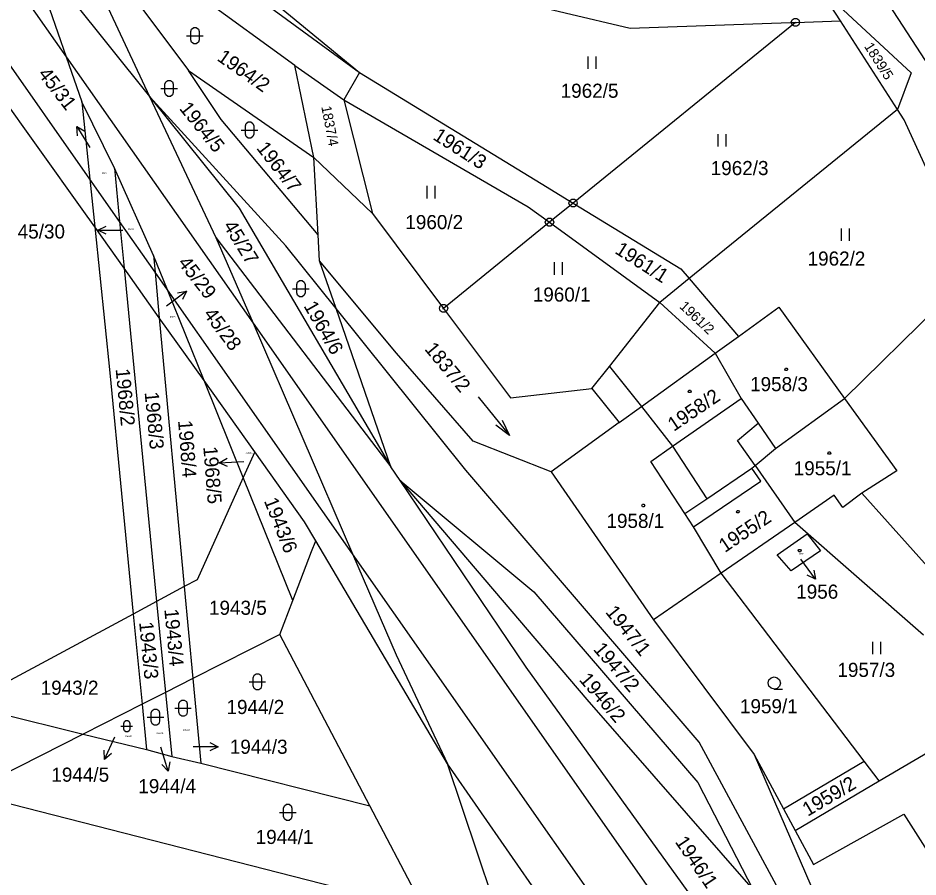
# Model space of a CAD drawing. Extents: x -609861 to -605046, y -1120287 to -1116307.
# Drawn here: x -608035 to -607926.6, y -1117853.2 to -1117749.8 of the extents above; entities that cross this region are included whole.
import ezdxf

# ---------------------------------------------------------------- set-up
doc = ezdxf.new("R2010")
doc.units = 0
for name, color, linetype in [('Vrstva 1', 7, 'Continuous'), ('Vrstva 2', 7, 'Continuous'), ('Vrstva 3', 7, 'Continuous'), ('Vrstva 4', 7, 'Continuous'), ('Vrstva 5', 7, 'Continuous'), ('Vrstva 7', 7, 'Continuous'), ('Vrstva 8', 7, 'Continuous')]:
    doc.layers.add(name, color=color, linetype=linetype)

msp = doc.modelspace()

# ---------------------------------------------------------------- linework, layer by layer
at = {"layer": 'Vrstva 1'}
for p, q in [((-608027.26, -1117772.78), (-608088.63, -1117686.83)), ((-608028.4, -1117731.06), (-607993.89, -1117756.31)), ((-607940.33, -1117732.47), (-607922.47, -1117760)), ((-608030.76, -1117734.29), (-608014.45, -1117756.07)), ((-608030.76, -1117734.29), (-608019.16, -1117759.2)), ((-608001.66, -1117755.49), (-608030.76, -1117734.29)), ((-608017.37, -1117736.97), (-607993.89, -1117756.31)), ((-608035.32, -1117739.03), (-608019.16, -1117759.2)), ((-607938.59, -1117746.04), (-607927.45, -1117756.35)), ((-607935.98, -1117750.1), (-607938.59, -1117746.04)), ((-607981.54, -1117746.18), (-607961.29, -1117751)), ((-608031.19, -1117748.67), (-608029.18, -1117754.43)), ((-607941.4, -1117750.29), (-607968.16, -1117772.05)), ((-607961.29, -1117751), (-607941.98, -1117750.31)), ((-607941.98, -1117750.31), (-607941.4, -1117750.29)), ((-607941.4, -1117750.29), (-607935.98, -1117750.1)), ((-607929.13, -1117760.76), (-607935.98, -1117750.1)), ((-608029.18, -1117754.43), (-608027.29, -1117759.84)), ((-608001.66, -1117755.49), (-607995.75, -1117759.62)), ((-607999.39, -1117766.56), (-608001.66, -1117755.49)), ((-608014.45, -1117756.07), (-607999.39, -1117766.56)), ((-608010.52, -1117761.99), (-608014.45, -1117756.07)), ((-607993.89, -1117756.31), (-607995.75, -1117759.62)), ((-607993.89, -1117756.31), (-607972, -1117769.71)), ((-607927.45, -1117756.35), (-607929.13, -1117760.76)), ((-608027.29, -1117759.84), (-608026.33, -1117769.16)), ((-608023.38, -1117767.84), (-608027.29, -1117759.84)), ((-608019.16, -1117759.2), (-608011.15, -1117776.19)), ((-608002.76, -1117777.19), (-608019.16, -1117759.2)), ((-608019.16, -1117759.2), (-608008.36, -1117772.66)), ((-607995.75, -1117759.62), (-607973.58, -1117772.49)), ((-607995.75, -1117759.62), (-607992.3, -1117773.3)), ((-607929.13, -1117760.76), (-607954.2, -1117781.15)), ((-607928.32, -1117762.02), (-607929.13, -1117760.76)), ((-607998.86, -1117775.87), (-608010.52, -1117761.99)), ((-607923.7, -1117772.15), (-607928.32, -1117762.02)), ((-607999.39, -1117766.56), (-607992.3, -1117773.3)), ((-607998.86, -1117775.87), (-607999.39, -1117766.56)), ((-608018.66, -1117778.37), (-608023.38, -1117767.84)), ((-608023.38, -1117767.84), (-608022.75, -1117774.27)), ((-608026.33, -1117769.16), (-608025.74, -1117774.92)), ((-607972, -1117769.71), (-607968.16, -1117772.05)), ((-607968.16, -1117772.05), (-607971, -1117774.36)), ((-607968.16, -1117772.05), (-607955.21, -1117779.97)), ((-608025.74, -1117774.92), (-608027.26, -1117772.78)), ((-608008.36, -1117772.66), (-607990.1, -1117803.8)), ((-607973.58, -1117772.49), (-607971, -1117774.36)), ((-607992.3, -1117773.3), (-607983.75, -1117784.73)), ((-608025.74, -1117774.92), (-608023.94, -1117792.5)), ((-608022.2, -1117779.9), (-608025.74, -1117774.92)), ((-608022.75, -1117774.27), (-608022.2, -1117779.9)), ((-607971, -1117774.36), (-607983.75, -1117784.73)), ((-607971, -1117774.36), (-607957.71, -1117784.01)), ((-608011.15, -1117776.19), (-608006.69, -1117786.53)), ((-608011.15, -1117776.19), (-607990.1, -1117803.8)), ((-607998.68, -1117779.01), (-607998.86, -1117775.87)), ((-607996.69, -1117784.75), (-608002.76, -1117777.19)), ((-608017, -1117782.49), (-608018.66, -1117778.37)), ((-608018.66, -1117778.37), (-608018.47, -1117780.38)), ((-607996.69, -1117784.75), (-607998.68, -1117779.01)), ((-607989.44, -1117790.11), (-607998.68, -1117779.01)), ((-608017.97, -1117785.85), (-608022.2, -1117779.9)), ((-608022.2, -1117779.9), (-608018.29, -1117820.03)), ((-608018.47, -1117780.38), (-608017.97, -1117785.85)), ((-607955.21, -1117779.97), (-607954.2, -1117781.15)), ((-607935.5, -1117795.6), (-607919.98, -1117780.29)), ((-607954.2, -1117781.15), (-607957.71, -1117784.01)), ((-607954.2, -1117781.15), (-607948.25, -1117788.1)), ((-608012.58, -1117793.43), (-608017, -1117782.49)), ((-607981.09, -1117804.2), (-607996.69, -1117784.75)), ((-607990.1, -1117803.8), (-607996.69, -1117784.75)), ((-607983.75, -1117784.73), (-607975.68, -1117795.52)), ((-607963.8, -1117791.71), (-607957.71, -1117784.01)), ((-607957.71, -1117784.01), (-607951.05, -1117790.12)), ((-607948.25, -1117788.1), (-607943.39, -1117784.59)), ((-607943.39, -1117784.59), (-607935.5, -1117795.6)), ((-608012.58, -1117793.43), (-608017.97, -1117785.85)), ((-608017.97, -1117785.85), (-608014.96, -1117818.24)), ((-608006.69, -1117786.53), (-607994.72, -1117814.29)), ((-607951.05, -1117790.12), (-607948.25, -1117788.1)), ((-607980.18, -1117800.71), (-607989.44, -1117790.11)), ((-607951.05, -1117790.12), (-607947.95, -1117795.6)), ((-608023.94, -1117792.5), (-608021.1, -1117821.55)), ((-607965.91, -1117794.38), (-607963.8, -1117791.71)), ((-607963.8, -1117791.71), (-607959.93, -1117796.54)), ((-608007.87, -1117805.09), (-608012.58, -1117793.43)), ((-608006.48, -1117802.01), (-608012.58, -1117793.43)), ((-607975.68, -1117795.52), (-607965.91, -1117794.38)), ((-607965.91, -1117794.38), (-607962.6, -1117798.47)), ((-607947.95, -1117795.6), (-607945.89, -1117798.57)), ((-607943.78, -1117801.61), (-607935.5, -1117795.6)), ((-607935.5, -1117795.6), (-607929.2, -1117804.3)), ((-607959.93, -1117796.54), (-607956.19, -1117801.34)), ((-607962.6, -1117798.47), (-607970.81, -1117804.4)), ((-607948.37, -1117800.62), (-607945.89, -1117798.57)), ((-607970.81, -1117804.4), (-607980.18, -1117800.71)), ((-607946.25, -1117803.64), (-607948.37, -1117800.62)), ((-608006.48, -1117802.01), (-608007.87, -1117805.09)), ((-608000.48, -1117810.45), (-608006.48, -1117802.01)), ((-607956.19, -1117801.34), (-607952.07, -1117807.65)), ((-607946.25, -1117803.64), (-607943.78, -1117801.61)), ((-607988.98, -1117805.46), (-607990.1, -1117803.8)), ((-607952.97, -1117836.98), (-607981.09, -1117804.2)), ((-607970.81, -1117804.4), (-607958.5, -1117822.25)), ((-607952.07, -1117807.65), (-607946.64, -1117803.96)), ((-607946.64, -1117803.96), (-607946.25, -1117803.64)), ((-607946.25, -1117803.64), (-607941.46, -1117810.5)), ((-607929.2, -1117804.3), (-607933.4, -1117807)), ((-608007.87, -1117805.09), (-608008.61, -1117806.72)), ((-608001.9, -1117819.89), (-608007.87, -1117805.09)), ((-607988.98, -1117805.46), (-607972.88, -1117818.88)), ((-607973.81, -1117827.95), (-607988.98, -1117805.46)), ((-607988.98, -1117805.46), (-607966.49, -1117831.82)), ((-608008.61, -1117806.72), (-608013.42, -1117817.41)), ((-607954.72, -1117809.45), (-607952.07, -1117807.65)), ((-607936.73, -1117807.23), (-607941.46, -1117810.5)), ((-607935.7, -1117808.72), (-607936.73, -1117807.23)), ((-607933.4, -1117807), (-607935.7, -1117808.72)), ((-607953.68, -1117811.05), (-607954.72, -1117809.45)), ((-607999.14, -1117812.71), (-608000.48, -1117810.45)), ((-607950.35, -1117816.63), (-607953.68, -1117811.05)), ((-607941.46, -1117810.5), (-607950.35, -1117816.63)), ((-607925.97, -1117824.09), (-607941.46, -1117810.5)), ((-607943.58, -1117814.41), (-607940, -1117811.88)), ((-607940, -1117811.88), (-607938.4, -1117813.91)), ((-607999.64, -1117814.01), (-607999.14, -1117812.71)), ((-607983.27, -1117839.57), (-607999.14, -1117812.71)), ((-608001.9, -1117819.89), (-607999.64, -1117814.01)), ((-607994.72, -1117814.29), (-607989.47, -1117826.45)), ((-607938.4, -1117813.91), (-607941.92, -1117816.34)), ((-607941.92, -1117816.34), (-607943.58, -1117814.41)), ((-608013.42, -1117817.41), (-608014.96, -1117818.24)), ((-607950.35, -1117816.63), (-607958.5, -1117822.25)), ((-607933.13, -1117839.25), (-607950.35, -1117816.63)), ((-608014.96, -1117818.24), (-608018.29, -1117820.03)), ((-608014.96, -1117818.24), (-608013.93, -1117829.29)), ((-607972.88, -1117818.88), (-607953.14, -1117841.84)), ((-608018.29, -1117820.03), (-608021.1, -1117821.55)), ((-608018.29, -1117820.03), (-608017.23, -1117830.97)), ((-608003.47, -1117823.99), (-608001.9, -1117819.89)), ((-608021.1, -1117821.55), (-608041.39, -1117832.47)), ((-608021.1, -1117821.55), (-608020.04, -1117832.4)), ((-607958.5, -1117822.25), (-607946.37, -1117838.46)), ((-608003.47, -1117823.99), (-608013.93, -1117829.29)), ((-607992.63, -1117844.62), (-608003.47, -1117823.99)), ((-607989.47, -1117826.45), (-607983.27, -1117839.57)), ((-607946.86, -1117865.28), (-607973.81, -1117827.95)), ((-608013.93, -1117829.29), (-608017.23, -1117830.97)), ((-608013.93, -1117829.29), (-608012.98, -1117839.5)), ((-608017.23, -1117830.97), (-608020.04, -1117832.4)), ((-608017.23, -1117830.97), (-608016.47, -1117838.71)), ((-608041.39, -1117832.47), (-608027.12, -1117835.99)), ((-608020.04, -1117832.4), (-608027.12, -1117835.99)), ((-608020.04, -1117832.4), (-608019.51, -1117837.86)), ((-607966.49, -1117831.82), (-607946.47, -1117854.73)), ((-607931.31, -1117841.64), (-607919.34, -1117834.57)), ((-608027.12, -1117835.99), (-608041.09, -1117843.07)), ((-608027.12, -1117835.99), (-608019.51, -1117837.86)), ((-607938.37, -1117864), (-607952.97, -1117836.98)), ((-608019.51, -1117837.86), (-608016.47, -1117838.71)), ((-608016.47, -1117838.71), (-608012.98, -1117839.5)), ((-607946.37, -1117838.46), (-607935.1, -1117864.43)), ((-607946.37, -1117838.46), (-607942.85, -1117844.98)), ((-607942.85, -1117844.98), (-607933.13, -1117839.25)), ((-607931.31, -1117841.64), (-607933.13, -1117839.25)), ((-608012.98, -1117839.5), (-607992.63, -1117844.62)), ((-607934.53, -1117909.8), (-607983.27, -1117839.57)), ((-607975.43, -1117862.91), (-607983.27, -1117839.57)), ((-607953.14, -1117841.84), (-607946.47, -1117854.73)), ((-607941.42, -1117847.62), (-607931.31, -1117841.64)), ((-608041.09, -1117843.07), (-607986.06, -1117857.13)), ((-607986.06, -1117857.13), (-607992.63, -1117844.62)), ((-607942.85, -1117844.98), (-607941.42, -1117847.62))]:
    msp.add_line(p, q, dxfattribs=at)
at = {"layer": 'Vrstva 3'}
for p, q in [((-607966.37, -1117754.39), (-607966.37, -1117755.89)), ((-607965.37, -1117755.89), (-607965.37, -1117754.39)), ((-607950.74, -1117763.74), (-607950.74, -1117765.24)), ((-607949.74, -1117765.24), (-607949.74, -1117763.74)), ((-607985.75, -1117769.99), (-607985.75, -1117771.49)), ((-607984.75, -1117771.49), (-607984.75, -1117769.99)), ((-607935.89, -1117775.1), (-607935.89, -1117776.6)), ((-607934.89, -1117776.6), (-607934.89, -1117775.1)), ((-607970.45, -1117779.17), (-607970.45, -1117780.67)), ((-607969.45, -1117780.67), (-607969.45, -1117779.17)), ((-607979.588, -1117795.388), (-607975.812, -1117800.052)), ((-607932.14, -1117824.87), (-607932.14, -1117826.37)), ((-607931.14, -1117826.37), (-607931.14, -1117824.87))]:
    msp.add_line(p, q, dxfattribs=at)
for points in [[(-608014.18, -1117751.39), (-608014.08, -1117751.1), (-608013.83, -1117750.92), (-608013.52, -1117750.92), (-608013.27, -1117751.1), (-608013.17, -1117751.39), (-608013.17, -1117752.39), (-608013.27, -1117752.68), (-608013.52, -1117752.86), (-608013.83, -1117752.86), (-608014.08, -1117752.68), (-608014.18, -1117752.39)], [(-608017.3, -1117757.74), (-608017.2, -1117757.45), (-608016.95, -1117757.27), (-608016.64, -1117757.27), (-608016.39, -1117757.45), (-608016.29, -1117757.74), (-608016.29, -1117758.74), (-608016.39, -1117759.03), (-608016.64, -1117759.21), (-608016.95, -1117759.21), (-608017.2, -1117759.03), (-608017.3, -1117758.74)], [(-608007.61, -1117762.75), (-608007.51, -1117762.46), (-608007.26, -1117762.28), (-608006.95, -1117762.28), (-608006.7, -1117762.46), (-608006.6, -1117762.75), (-608006.6, -1117763.75), (-608006.7, -1117764.04), (-608006.95, -1117764.22), (-608007.26, -1117764.22), (-608007.51, -1117764.04), (-608007.61, -1117763.75)], [(-608001.43, -1117781.86), (-608001.33, -1117781.57), (-608001.08, -1117781.39), (-608000.77, -1117781.39), (-608000.52, -1117781.57), (-608000.42, -1117781.86), (-608000.42, -1117782.86), (-608000.52, -1117783.15), (-608000.77, -1117783.33), (-608001.08, -1117783.33), (-608001.33, -1117783.15), (-608001.43, -1117782.86)], [(-608006.67, -1117829.2), (-608006.57, -1117828.91), (-608006.32, -1117828.73), (-608006.01, -1117828.73), (-608005.76, -1117828.91), (-608005.66, -1117829.2), (-608005.66, -1117830.2), (-608005.76, -1117830.49), (-608006.01, -1117830.67), (-608006.32, -1117830.67), (-608006.57, -1117830.49), (-608006.67, -1117830.2)], [(-608015.62, -1117832.37), (-608015.52, -1117832.08), (-608015.27, -1117831.9), (-608014.96, -1117831.9), (-608014.71, -1117832.08), (-608014.61, -1117832.37), (-608014.61, -1117833.37), (-608014.71, -1117833.66), (-608014.96, -1117833.84), (-608015.27, -1117833.84), (-608015.52, -1117833.66), (-608015.62, -1117833.37)], [(-608018.94, -1117833.45), (-608018.84, -1117833.16), (-608018.59, -1117832.98), (-608018.28, -1117832.98), (-608018.03, -1117833.16), (-608017.93, -1117833.45), (-608017.93, -1117834.45), (-608018.03, -1117834.74), (-608018.28, -1117834.92), (-608018.59, -1117834.92), (-608018.84, -1117834.74), (-608018.94, -1117834.45)], [(-608022.24, -1117834.7), (-608022.17, -1117834.497), (-608021.995, -1117834.371), (-608021.778, -1117834.371), (-608021.603, -1117834.497), (-608021.533, -1117834.7), (-608021.533, -1117835.4), (-608021.603, -1117835.603), (-608021.778, -1117835.729), (-608021.995, -1117835.729), (-608022.17, -1117835.603), (-608022.24, -1117835.4)], [(-608003.01, -1117844.92), (-608002.91, -1117844.63), (-608002.66, -1117844.45), (-608002.35, -1117844.45), (-608002.1, -1117844.63), (-608002, -1117844.92), (-608002, -1117845.92), (-608002.1, -1117846.21), (-608002.35, -1117846.39), (-608002.66, -1117846.39), (-608002.91, -1117846.21), (-608003.01, -1117845.92)]]:
    msp.add_lwpolyline(points, close=True, dxfattribs=at)
for points in [[(-608014.68, -1117751.89), (-608013.41, -1117751.89), (-608012.68, -1117751.89)], [(-608017.8, -1117758.24), (-608016.53, -1117758.24), (-608015.8, -1117758.24)], [(-608008.11, -1117763.25), (-608006.84, -1117763.25), (-608006.11, -1117763.25)], [(-608001.93, -1117782.36), (-608000.66, -1117782.36), (-607999.93, -1117782.36)], [(-607976.682, -1117798.183), (-607975.812, -1117800.052), (-607977.459, -1117798.812)], [(-607943.94, -1117830.58), (-607944.32, -1117830.48), (-607944.59, -1117830.21), (-607944.69, -1117829.84), (-607944.59, -1117829.47), (-607944.32, -1117829.2), (-607943.95, -1117829.1), (-607943.58, -1117829.2), (-607943.31, -1117829.47), (-607943.21, -1117829.85), (-607943.31, -1117830.23), (-607943.58, -1117830.5), (-607943.96, -1117830.6), (-607942.96, -1117830.6)], [(-608007.17, -1117829.7), (-608005.9, -1117829.7), (-608005.17, -1117829.7)], [(-608016.12, -1117832.87), (-608014.85, -1117832.87), (-608014.12, -1117832.87)], [(-608019.44, -1117833.95), (-608018.17, -1117833.95), (-608017.44, -1117833.95)], [(-608022.59, -1117835.05), (-608021.701, -1117835.05), (-608021.19, -1117835.05)], [(-608003.51, -1117845.42), (-608002.24, -1117845.42), (-608001.51, -1117845.42)]]:
    msp.add_lwpolyline(points, dxfattribs=at)
at = {"layer": 'Vrstva 4'}
for p, q in [((-608026.33, -1117769.16), (-608080.03, -1117692.5)), ((-608051.12, -1117723.11), (-608029.18, -1117754.43)), ((-608029.18, -1117754.43), (-608006.69, -1117786.53)), ((-608022.75, -1117774.27), (-608026.33, -1117769.16)), ((-608018.47, -1117780.38), (-608022.75, -1117774.27)), ((-608017, -1117782.49), (-608018.47, -1117780.38)), ((-607994.72, -1117814.29), (-608017, -1117782.49)), ((-608006.69, -1117786.53), (-607916.12, -1117915.81)), ((-607959.93, -1117796.54), (-607951.05, -1117790.12)), ((-607956.19, -1117801.34), (-607947.95, -1117795.6)), ((-607962.6, -1117798.47), (-607959.93, -1117796.54)), ((-607945.89, -1117798.57), (-607943.78, -1117801.61)), ((-607958.81, -1117803.17), (-607956.19, -1117801.34)), ((-607954.72, -1117809.45), (-607958.81, -1117803.17)), ((-607945.57, -1117805.53), (-607946.64, -1117803.96)), ((-607953.68, -1117811.05), (-607945.57, -1117805.53)), ((-607933.4, -1117807), (-607915.42, -1117827.14)), ((-607905.64, -1117941.45), (-607994.72, -1117814.29)), ((-607939.24, -1117851.71), (-607928.35, -1117845.64)), ((-607928.35, -1117845.64), (-607923.91, -1117852.65)), ((-607941.42, -1117847.62), (-607939.24, -1117851.71))]:
    msp.add_line(p, q, dxfattribs=at)
at = {"layer": 'Vrstva 5'}
for points in [[(-607942.42, -1117791.93), (-607942.33, -1117792.08), (-607942.42, -1117792.23), (-607942.6, -1117792.23), (-607942.69, -1117792.08), (-607942.6, -1117791.93)], [(-607954.04, -1117794.57), (-607953.95, -1117794.72), (-607954.04, -1117794.87), (-607954.22, -1117794.87), (-607954.31, -1117794.72), (-607954.22, -1117794.57)], [(-607937.23, -1117802), (-607937.14, -1117802.15), (-607937.23, -1117802.3), (-607937.41, -1117802.3), (-607937.5, -1117802.15), (-607937.41, -1117802)], [(-607959.63, -1117808.31), (-607959.54, -1117808.46), (-607959.63, -1117808.61), (-607959.81, -1117808.61), (-607959.9, -1117808.46), (-607959.81, -1117808.31)], [(-607948.24, -1117809.06), (-607948.15, -1117809.21), (-607948.24, -1117809.36), (-607948.42, -1117809.36), (-607948.51, -1117809.21), (-607948.42, -1117809.06)], [(-607940.8, -1117813.75), (-607940.71, -1117813.9), (-607940.8, -1117814.05), (-607940.98, -1117814.05), (-607941.07, -1117813.9), (-607940.98, -1117813.75)]]:
    msp.add_lwpolyline(points, close=True, dxfattribs=at)
at = {"layer": 'Vrstva 7'}
for p, q in [((-608027.906, -1117762.817), (-608026.33, -1117765.37)), ((-608025.37, -1117775.311), (-608022.37, -1117775.31)), ((-608014.679, -1117782.674), (-608017.09, -1117784.46)), ((-608010.784, -1117803.343), (-608007.79, -1117803.16)), ((-607938.994, -1117817.348), (-607940.77, -1117814.93)), ((-608024.587, -1117839.035), (-608023.31, -1117836.32)), ((-608016.908, -1117840.454), (-608017.77, -1117837.58)), ((-608010.88, -1117837.521), (-608013.88, -1117837.52))]:
    msp.add_line(p, q, dxfattribs=at)
for points in [[(-608027.806, -1117763.931), (-608027.906, -1117762.817), (-608026.955, -1117763.405)], [(-608024.37, -1117775.81), (-608025.37, -1117775.311), (-608024.37, -1117774.81)], [(-608015.781, -1117782.868), (-608014.679, -1117782.674), (-608015.185, -1117783.671)], [(-608009.756, -1117803.781), (-608010.784, -1117803.343), (-608009.817, -1117802.783)], [(-607939.183, -1117816.246), (-607938.994, -1117817.348), (-607939.989, -1117816.838)], [(-608011.88, -1117837.021), (-608010.88, -1117837.521), (-608011.88, -1117838.021)], [(-608023.709, -1117838.343), (-608024.587, -1117839.035), (-608024.614, -1117837.917)], [(-608016.716, -1117839.352), (-608016.908, -1117840.454), (-608017.674, -1117839.639)]]:
    msp.add_lwpolyline(points, dxfattribs=at)
at = {"layer": 'Vrstva 8'}
for p, q in [((-607941.52, -1117750.29), (-607941.28, -1117750.29)), ((-607968.28, -1117772.05), (-607968.04, -1117772.05)), ((-607971.12, -1117774.36), (-607970.88, -1117774.36)), ((-607983.87, -1117784.73), (-607983.63, -1117784.73))]:
    msp.add_line(p, q, dxfattribs=at)
for points in [[(-607941.25, -1117749.81), (-607941, -1117749.99), (-607940.9, -1117750.28), (-607941, -1117750.57), (-607941.25, -1117750.75), (-607941.56, -1117750.75), (-607941.81, -1117750.57), (-607941.91, -1117750.28), (-607941.81, -1117749.99), (-607941.56, -1117749.81)], [(-607968.01, -1117771.57), (-607967.76, -1117771.75), (-607967.66, -1117772.04), (-607967.76, -1117772.33), (-607968.01, -1117772.51), (-607968.32, -1117772.51), (-607968.57, -1117772.33), (-607968.67, -1117772.04), (-607968.57, -1117771.75), (-607968.32, -1117771.57)], [(-607970.85, -1117773.88), (-607970.6, -1117774.06), (-607970.5, -1117774.35), (-607970.6, -1117774.64), (-607970.85, -1117774.82), (-607971.16, -1117774.82), (-607971.41, -1117774.64), (-607971.51, -1117774.35), (-607971.41, -1117774.06), (-607971.16, -1117773.88)], [(-607983.6, -1117784.25), (-607983.35, -1117784.43), (-607983.25, -1117784.72), (-607983.35, -1117785.01), (-607983.6, -1117785.19), (-607983.91, -1117785.19), (-607984.16, -1117785.01), (-607984.26, -1117784.72), (-607984.16, -1117784.43), (-607983.91, -1117784.25)]]:
    msp.add_lwpolyline(points, close=True, dxfattribs=at)

# ---------------------------------------------------------------- texts
at = {"layer": 'Vrstva 2'}
for s, height, rotation, p in [('1839/5', 1.2, 302.40713, (-607933.171, -1117753.184)), ('1964/2', 1.7, 324.92437, (-608011.129, -1117754.796)), ('1964/5', 1.7, 308.70966, (-608015.634, -1117760.686)), ('1837/4', 1.2, 280.80662, (-607998.478, -1117760.452)), ('1961/3', 1.7, 327.33079, (-607985.148, -1117764.304)), ('1964/7', 1.7, 307.79293, (-608006.349, -1117765.45)), ('45/27', 1.7, 301.49039, (-608010.326, -1117774.782)), ('1961/1', 1.7, 327.55997, (-607963.249, -1117778.021)), ('1964/6', 1.7, 299.71422, (-608000.645, -1117784.431)), ('1961/2', 1.2, 316.78836, (-607955.438, -1117784.6)), ('45/28', 1.7, 306.87619, (-608012.728, -1117785.44)), ('1837/2', 1.7, 309.62639, (-607986.12, -1117789.652)), ('1968/2', 1.7, 275.42081, (-608023.233, -1117792.041)), ('1958/2', 1.7, 34.20558, (-607956.045, -1117799.609)), ('1968/3', 1.7, 275.42081, (-608019.743, -1117794.851)), ('1968/4', 1.7, 274.50408, (-608015.719, -1117798.251)), ('1943/6', 1.7, 291.57822, (-608005.406, -1117807.895)), ('1955/2', 1.7, 34.20558, (-607949.895, -1117814.199)), ('1947/1', 1.7, 308.70966, (-607964.344, -1117821.326)), ('1943/4', 1.7, 275.42081, (-608017.373, -1117820.981)), ('1943/3', 1.7, 275.42081, (-608020.403, -1117822.531)), ('1947/2', 1.7, 310.48583, (-607965.815, -1117825.819)), ('1946/2', 1.7, 310.48583, (-607967.515, -1117829.489)), ('1959/2', 1.7, 30.59595, (-607939.922, -1117845.96)), ('1946/1', 1.7, 304.18329, (-607955.949, -1117848.975))]:
    msp.add_text(s, height=height, rotation=rotation, dxfattribs=at).set_placement(p)
for s, height, p in [('1962/5', 1.7, (-607969.655, -1117759.37)), ('1962/3', 1.7, (-607951.597, -1117768.68)), ('45/31', 0.2, (-608024.882, -1117768.56)), ('1960/2', 1.7, (-607988.355, -1117775.19)), ('45/30', 0.2, (-608021.742, -1117775.3)), ('1962/2', 1.7, (-607939.937, -1117779.58)), ('1960/1', 1.7, (-607973.013, -1117783.91)), ('45/29', 0.2, (-608016.702, -1117785.85)), ('1958/3', 1.7, (-607946.857, -1117794.7)), ('1968/5', 0.2, (-608007.614, -1117802.25)), ('1955/1', 1.7, (-607941.607, -1117804.83)), ('1958/1', 1.7, (-607964.147, -1117811.17)), ('1956', 0.2, (-607941.034, -1117814.4)), ('1943/5', 1.7, (-608011.987, -1117821.63)), ('1957/3', 1.7, (-607936.347, -1117829.11)), ('1943/2', 1.7, (-608032.247, -1117831.26)), ('1944/2', 1.7, (-608009.887, -1117833.58)), ('1959/1', 1.7, (-607948.077, -1117833.49)), ('1944/4', 0.2, (-608018.334, -1117835.98)), ('1944/3', 0.2, (-608015.134, -1117835.58)), ('1944/5', 0.2, (-608022.114, -1117836.35)), ('1944/1', 1.7, (-608006.367, -1117849.23))]:
    msp.add_text(s, height=height, dxfattribs=at).set_placement(p)
at = {"layer": 'Vrstva 7'}
for s, rotation, p in [('45/31', 307.79293, (-608032.641, -1117756.534)), ('45/29', 307.79293, (-608015.805, -1117779.268)), ('1968/5', 274.50408, (-608012.68, -1117801.407))]:
    msp.add_text(s, height=1.7, rotation=rotation, dxfattribs=at).set_placement(p)
for s, p in [('45/30', (-608035.016, -1117776.32)), ('1956', (-607941.307, -1117819.69)), ('1944/3', (-608009.487, -1117838.37)), ('1944/5', (-608030.961, -1117841.73)), ('1944/4', (-608020.494, -1117843.11))]:
    msp.add_text(s, height=1.7, dxfattribs=at).set_placement(p)

doc.saveas('drawing.dxf')
